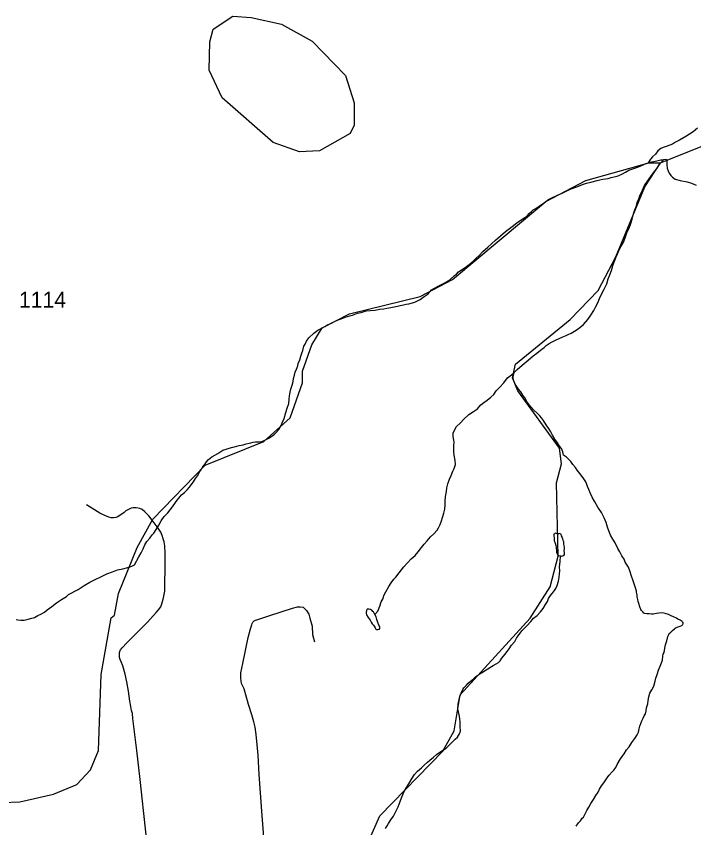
# Model space of a CAD drawing. Extents: x 2206922 to 2357709, y 510027 to 673830.
# Drawn here: x 2255413 to 2260760, y 534170 to 540578 of the extents above; entities that cross this region are included whole.
import ezdxf

# ---------------------------------------------------------------- set-up
doc = ezdxf.new("R2010")
doc.units = 0
for name, color, linetype in [('Exist Hydrographic Creek Single Shore', 7, 'Continuous'), ('Exist Hydrographic Misc Water Feature', 7, 'Continuous'), ('Exist Hydrographic Pond Under 1500 Sq Ft', 7, 'Continuous'), ('Exist Road Non-System Type 51', 7, 'Continuous'), ('Exist Road Secondary Type 51 Number Label', 7, 'Continuous')]:
    doc.layers.add(name, color=color, linetype=linetype)

msp = doc.modelspace()

# ---------------------------------------------------------------- linework, layer by layer
at = {"layer": 'Exist Hydrographic Creek Single Shore'}
msp.add_line((2260497.7, 539421.4), (2261112.6, 539668.2), dxfattribs=at)
msp.add_lwpolyline([(2255158.7, 534363.4), (2255441.7, 534374.2), (2255707.6, 534434.4), (2255890.5, 534512.7), (2255997.6, 534628.7), (2256062.6, 534781.5), (2256083.7, 535381.2), (2256162.6, 535829), (2256187.7, 535848.2), (2256219.7, 536021.4), (2256366.7, 536382.4), (2256489.7, 536606.2), (2256902.7, 537034.1), (2257367.5, 537221.5), (2257574.6, 537407.6), (2257671.6, 537684.4), (2257671.6, 537776.3), (2257744.6, 537984.6), (2257826.6, 538117.5), (2258042.6, 538227.9), (2258599.7, 538364.2), (2258856.6, 538500.1), (2259592.6, 539115), (2259907.7, 539282.5), (2260406.6, 539420), (2260497.7, 539421.4)], dxfattribs=at)
at = {"layer": 'Exist Hydrographic Misc Water Feature'}
msp.add_line((2260546.2, 539447.8), (2260522.3, 539443.7), dxfattribs=at)
for points in [[(2260790.1, 539693.6), (2260754.4, 539665.4), (2260698.4, 539628.8), (2260646.5, 539600.6), (2260617.2, 539584.3), (2260591.2, 539568.4), (2260549.3, 539552), (2260519.6, 539541.9), (2260499.5, 539533.5), (2260477.4, 539515.4), (2260457.7, 539489.1), (2260435.9, 539466.8), (2260418.1, 539448.8), (2260400.3, 539420.7)], [(2258103.7, 533746.6), (2258192.7, 534062.9), (2258282.7, 534264.4), (2258778.7, 534775.9), (2258868.7, 534934.8), (2258916.7, 535219.2), (2259469.7, 535824.6), (2259625.6, 536074), (2259690.6, 536315.5), (2259677.6, 536892.9), (2259717.6, 537043), (2259699.6, 537168), (2259371.7, 537620.6), (2259328.7, 537723.1), (2259353.7, 537830.9), (2259783.7, 538183), (2260006.8, 538411.4), (2260145.6, 538677.5), (2260374.6, 539230.4), (2260497.7, 539421.4)], [(2258135.2, 538239.1), (2258174.6, 538251.4), (2258206.8, 538255.4), (2258246.8, 538257.9), (2258281, 538264.1), (2258314.9, 538268.3), (2258338.5, 538272.5), (2258368.4, 538278.9), (2258396.7, 538283.1), (2258422.9, 538289.3), (2258442.2, 538293.3), (2258470.5, 538299.7), (2258490.4, 538304), (2258510.1, 538307.9), (2258540.4, 538316.3), (2258564.2, 538324.4), (2258600.1, 538342.6), (2258631.9, 538364.9), (2258663.7, 538385.3), (2258691.1, 538417.6), (2258743, 538445.9), (2258791, 538470.3), (2258834.9, 538496.6), (2258872.4, 538530.6), (2258886.4, 538542.7), (2258904.4, 538559), (2258948.1, 538589.3), (2258965.7, 538603.3), (2259001.4, 538629.5), (2259025.2, 538649.9), (2259038.9, 538666.1), (2259065.2, 538690.1), (2259096.5, 538720.7), (2259134.5, 538754.7), (2259164, 538781.1), (2259195.8, 538811.2), (2259233.9, 538843.5), (2259275.3, 538879.8), (2259306.9, 538902.3), (2259337.1, 538926.5), (2259366.4, 538950.4), (2259394.7, 538966.9), (2259414.6, 538980.9), (2259440.6, 538997.2), (2259448.2, 539005), (2259461.9, 539021.2), (2259482, 539039.3), (2259493.9, 539049.6), (2259507.7, 539057.7), (2259529.6, 539071.8), (2259539.4, 539078), (2259559.3, 539092.1), (2259581.5, 539108.2), (2259613.3, 539130.6), (2259641.1, 539144.7), (2259684.8, 539165.2), (2259720.7, 539181.3), (2259758.6, 539199.5), (2259792.5, 539215.9), (2259836.4, 539232), (2259882.1, 539248.6), (2259913.9, 539260.9), (2259947.9, 539269.1), (2259997.5, 539281.5), (2260019.9, 539287.5), (2260043.5, 539292), (2260063.4, 539293.9), (2260085.3, 539298.3), (2260107.6, 539304.3), (2260141.3, 539312.6), (2260163.2, 539317), (2260199.1, 539333.1), (2260221, 539347.2), (2260248.9, 539361.6), (2260294.4, 539379.9), (2260336.9, 539394.2), (2260366.4, 539408.4), (2260382.6, 539416.5), (2260400.3, 539420.7)], [(2259342.6, 537765.1), (2259366.2, 537789.1), (2259405.8, 537823.3), (2259453.5, 537861.9), (2259493.1, 537896.1), (2259521, 537918.3), (2259551.1, 537940.5), (2259578.6, 537962.7), (2259596.2, 537977.1), (2259618.6, 537993.2), (2259642.2, 538007.5), (2259670.1, 538021.5), (2259697.9, 538033.9), (2259727.9, 538048.1), (2259751.9, 538058.3), (2259767.7, 538066.4), (2259791.9, 538076.6), (2259833.3, 538098.7), (2259861.4, 538119.2), (2259890.9, 538145.1), (2259924.7, 538183.4), (2259946.7, 538217.4), (2259972.3, 538253.7), (2259985.8, 538280), (2260003.5, 538315.9), (2260017.2, 538350.4), (2260033.2, 538382.4), (2260052.7, 538422.5), (2260074.4, 538466.6), (2260085.9, 538504.7), (2260097.6, 538536.5), (2260109.7, 538570.8), (2260121, 538608.8), (2260134.7, 538644.9), (2260148.4, 538678.9), (2260177.8, 538743.4), (2260205.2, 538793.6), (2260219, 538827.6), (2260230.9, 538867.6), (2260252.6, 538913.8), (2260262.3, 538941.9), (2260273.9, 538975.9), (2260285.6, 539017.9), (2260295.7, 539050), (2260309, 539082.1), (2260314.7, 539106.4), (2260326.6, 539136.2), (2260338.3, 539168.5), (2260356.2, 539204.3), (2260372, 539240.5), (2260395.5, 539276.7), (2260421, 539313), (2260442.7, 539340.9), (2260470.4, 539377.3), (2260484.3, 539399.6), (2260498.3, 539419.3), (2260522.3, 539443.7)], [(2260400.3, 539420.7), (2260428.1, 539429.1), (2260468.1, 539437.3), (2260500.1, 539443.4), (2260522.3, 539443.7)], [(2260546.2, 539447.8), (2260547.9, 539432.1), (2260548.5, 539404.1), (2260550.4, 539379.9), (2260558.6, 539357.9), (2260566.8, 539338), (2260579.1, 539320.4), (2260593.4, 539306.5), (2260613.1, 539292.5), (2260653.3, 539280.8), (2260707.4, 539271.4), (2260741.5, 539259.4), (2260779.8, 539243.9)], [(2256346.2, 536247.6), (2256381.4, 536309.6), (2256399.3, 536341.8), (2256413.2, 536371.8), (2256428.6, 536403.9), (2256444.6, 536430.3), (2256466.1, 536458.2), (2256484.2, 536482.3), (2256498.1, 536496.4), (2256516, 536524.6), (2256537.7, 536561), (2256557.4, 536595), (2256581, 536627.1), (2256609, 536657.3), (2256646.6, 536703.6), (2256669.9, 536737.7), (2256684.1, 536757.9), (2256695.6, 536774), (2256717.9, 536798.3), (2256739.7, 536818.5), (2256761.2, 536838.3), (2256781.1, 536860.5), (2256794.6, 536878.7), (2256812.7, 536902.8), (2256828.7, 536927.1), (2256842.4, 536949), (2256854.1, 536967.1), (2256861.9, 536983.4), (2256874.2, 537001.4), (2256887.9, 537027.3), (2256903.3, 537043.6), (2256913.1, 537059.6), (2256928.9, 537077.9), (2256956.8, 537100), (2256979, 537112.1), (2257002.5, 537126.4), (2257020.8, 537136.6), (2257044.4, 537150.9), (2257068.4, 537159.1), (2257092.1, 537167.2), (2257122.5, 537175.2), (2257136.4, 537177.1), (2257172.1, 537187.6), (2257204.1, 537193.7), (2257228.1, 537202.3), (2257252.1, 537208.4), (2257263.8, 537210.3), (2257283.7, 537214.6), (2257301.9, 537216.7), (2257316.1, 537217), (2257333.9, 537217.1), (2257351.9, 537221.3), (2257369.4, 537229.2), (2257389.5, 537237.5), (2257405.7, 537245.6), (2257421.5, 537257.9), (2257437.5, 537267.6), (2257451.4, 537277.7), (2257461.2, 537290), (2257484.6, 537316.1), (2257504.5, 537346.3), (2257510.9, 537368.5), (2257527.9, 537402.4), (2257541.8, 537450.6), (2257551.9, 537484.8), (2257565, 537520.9), (2257566.8, 537554.6), (2257570.3, 537580.9), (2257574.6, 537608.7), (2257580.4, 537632.5), (2257590.2, 537664.7), (2257597.8, 537694.7), (2257601.5, 537716.9), (2257609.3, 537742.9), (2257614.8, 537768.8), (2257625.1, 537791.2), (2257634.7, 537817), (2257638.6, 537835), (2257650.5, 537865.3), (2257658.1, 537895.3), (2257665.9, 537917.3), (2257673.9, 537939.2), (2257683.3, 537973.4), (2257693.2, 537989.4), (2257703.2, 538011.4), (2257722.9, 538039.6), (2257762.5, 538075.8), (2257792.4, 538100.1), (2257824.6, 538114.3), (2257848.2, 538128.6), (2257870.1, 538140.7), (2257899.8, 538154.9), (2257923.8, 538167.1), (2257953.6, 538181.7), (2257977.4, 538189.8), (2258009.1, 538202.1), (2258045.4, 538212.5), (2258065.5, 538218.4), (2258107, 538232.8), (2258135.2, 538239.1)], [(2258242.5, 535853.1), (2258265.9, 535881.2), (2258282.1, 535919.4), (2258293.5, 535953.3), (2258307.7, 535981.6), (2258315.1, 536003.5), (2258328.6, 536033.6), (2258352.6, 536075.8), (2258372.7, 536104), (2258392.2, 536134.3), (2258408, 536150.1), (2258433.8, 536182.3), (2258453.5, 536206.5), (2258471.1, 536230.6), (2258500.9, 536263.1), (2258530.4, 536293.1), (2258560.1, 536321.4), (2258583.9, 536349.5), (2258610.1, 536383.6), (2258631.5, 536410), (2258655.5, 536436), (2258682.9, 536466.3), (2258709, 536490.4), (2258734.4, 536520.6), (2258744.9, 536538.9), (2258758.4, 536564.9), (2258769.9, 536593.2), (2258778.1, 536621.1), (2258787.9, 536654.9), (2258795.3, 536687), (2258797.2, 536721.2), (2258799, 536746.9), (2258800.6, 536785.2), (2258808, 536825), (2258811.9, 536853.2), (2258819.9, 536885.3), (2258831.2, 536923.3), (2258845.1, 536953.2), (2258859.1, 536985.6), (2258868.7, 537007.7), (2258878.4, 537039.5), (2258875.9, 537071.4), (2258869.7, 537111.3), (2258867.7, 537139.6), (2258867.5, 537169.3), (2258867.7, 537187.5), (2258869.3, 537215.6), (2258866.9, 537231.4), (2258862.6, 537259.2), (2258860.9, 537277.3), (2258862.2, 537287.3), (2258866.3, 537299.2), (2258888.4, 537337.7), (2258916.1, 537365.9), (2258947.3, 537398.1), (2258979, 537428.2), (2258985.2, 537434.1), (2259022.9, 537456.4), (2259053.1, 537478.7), (2259064.7, 537492.7), (2259078.7, 537510.9), (2259102.7, 537529.2), (2259130.4, 537547.3), (2259159.9, 537571.7), (2259181.8, 537591.8), (2259201.9, 537620.1), (2259227.6, 537646.2), (2259261.2, 537682.5), (2259290.9, 537722.6), (2259320.4, 537746.9), (2259342.6, 537765.1)], [(2259731.2, 537112.5), (2259729.3, 537124.5), (2259727.1, 537138.6), (2259715.2, 537164.3), (2259700.6, 537184.4), (2259684.4, 537209.9), (2259664.5, 537237.7), (2259644.2, 537269.5), (2259632.1, 537295.7), (2259617.8, 537317.7), (2259595.6, 537353.1), (2259575.5, 537384.9), (2259559.1, 537406.9), (2259544.8, 537422.8), (2259526.9, 537440.9), (2259498.4, 537468.3), (2259478.1, 537492.4), (2259464.2, 537508.3), (2259446.1, 537532.1), (2259438.1, 537547.9), (2259425.8, 537565.6), (2259411.7, 537585.6), (2259395.5, 537613.5), (2259377.5, 537633.3), (2259355.1, 537665.1), (2259349, 537679), (2259341, 537698.9), (2259336.6, 537707.2), (2259334.6, 537722.9), (2259334.8, 537731), (2259342.6, 537765.1)], [(2260322.5, 535956.1), (2260318.2, 535971.7), (2260314.3, 535993.8), (2260312.3, 536009.9), (2260309.6, 536029.8), (2260308, 536039.8), (2260301.6, 536063.8), (2260291.2, 536097.4), (2260283.2, 536121.3), (2260268.8, 536157.2), (2260256.7, 536199.2), (2260244.2, 536229), (2260219.8, 536268.8), (2260210, 536290.9), (2260193.8, 536316.5), (2260175.7, 536348.4), (2260161.2, 536376.1), (2260139.2, 536420), (2260122.6, 536448), (2260104.4, 536482), (2260090, 536515.8), (2260079.8, 536543.7), (2260067.9, 536581.6), (2260052.9, 536617.5), (2260031, 536658.9), (2260002.7, 536703), (2259980.3, 536742.8), (2259962.1, 536776.4), (2259945.7, 536810.5), (2259931.5, 536842.2), (2259921.5, 536866), (2259913, 536890), (2259909.2, 536902), (2259893.2, 536925.9), (2259870.4, 536955.6), (2259840.7, 536993.4), (2259825.9, 537015.5), (2259806, 537039.1), (2259789.6, 537063.1), (2259769.9, 537084.7), (2259755.8, 537096.6), (2259731.2, 537112.5)], [(2259686.7, 536492.3), (2259682.4, 536492.5), (2259674.2, 536494.5), (2259668.6, 536496.2), (2259664.3, 536494.4), (2259660.6, 536492.1), (2259656.5, 536488.3), (2259656.7, 536482.2), (2259656.7, 536476.1), (2259658.8, 536460.4), (2259659, 536446.1), (2259659, 536436.4), (2259663.3, 536426.5), (2259667, 536418.2), (2259670.9, 536398.5), (2259673.3, 536384.4), (2259673.3, 536374.3), (2259675.6, 536362.5), (2259675.6, 536352.4), (2259677.6, 536344.4), (2259682, 536332.4), (2259687.9, 536324.6), (2259693.6, 536320.5), (2259702.1, 536316.8), (2259708, 536316.7)], [(2259708, 536316.7), (2259716, 536314.7), (2259721.9, 536317), (2259727.9, 536317), (2259733.6, 536321), (2259740.2, 536328.9), (2259739.8, 536337), (2259739.4, 536342.8), (2259737.5, 536356.8), (2259739.4, 536374.8), (2259739.4, 536382.9), (2259736.9, 536399.1), (2259735.3, 536409.1), (2259734.9, 536427), (2259730.8, 536439), (2259726.7, 536454.6), (2259722.8, 536458.8), (2259722.6, 536468.6), (2259716.8, 536476.8), (2259714.6, 536486.4), (2259710.7, 536488.6), (2259706.2, 536492.6), (2259700.6, 536494.6), (2259692.6, 536492.6), (2259686.7, 536492.3)], [(2258325.9, 534164.6), (2258340.1, 534184.8), (2258351.8, 534204.9), (2258369.8, 534233), (2258389.5, 534262.8), (2258408.8, 534299.3), (2258426.6, 534335.1), (2258442.2, 534377.4), (2258454.1, 534405.6), (2258475.6, 534457.5), (2258493.3, 534487.7), (2258511.1, 534517.8), (2258536.7, 534562.2), (2258556.6, 534590.1), (2258580.2, 534616.5), (2258610.1, 534642.8), (2258632.1, 534664.6), (2258657.7, 534689.1), (2258677.6, 534703.2), (2258705.3, 534727.4), (2258729.3, 534747.7), (2258765.2, 534771.9), (2258806.4, 534798.1), (2258832.4, 534826.3), (2258858.1, 534850.8), (2258878.2, 534868.8), (2258896.2, 534884.8), (2258911.4, 534912.9), (2258919.4, 534933.2), (2258916.9, 534968.8), (2258916.7, 535000.9), (2258912.6, 535032.7), (2258908.9, 535060.9), (2258902.1, 535085), (2258898, 535108.7), (2258901.9, 535146.7), (2258903.4, 535160.7), (2258909.5, 535182.8), (2258913.6, 535207), (2258923.5, 535233), (2258938.8, 535261.1), (2258946.6, 535275), (2258966.5, 535295.1), (2258980.7, 535313.2), (2258994.6, 535325.3), (2259020, 535343.8), (2259039.9, 535365.9), (2259056.1, 535375.7), (2259079.7, 535390), (2259089.6, 535396.2), (2259109.9, 535410.2), (2259135.5, 535426.6), (2259163.2, 535442.6), (2259176.9, 535450.7), (2259200.9, 535464.9), (2259218.7, 535475.2), (2259233.1, 535489.3), (2259246.6, 535509.6), (2259270.4, 535539.6), (2259288.1, 535561.7), (2259304, 535584), (2259321.9, 535611.7), (2259347.7, 535642.3), (2259361.5, 535668.2), (2259379.1, 535694.4), (2259405.1, 535728.6), (2259442.7, 535764.7), (2259474.2, 535799.2), (2259496, 535825.1), (2259523.9, 535847.3), (2259549.9, 535875.4), (2259571.2, 535901.8), (2259591.1, 535934.1), (2259604.9, 535958), (2259614.9, 535980), (2259630.5, 536004.4), (2259652, 536032.3), (2259660, 536044.5), (2259672.1, 536060.6), (2259682.2, 536082.6), (2259693.6, 536116.5), (2259699, 536148.6), (2259701.2, 536176.6), (2259702.7, 536198.7), (2259700.4, 536230.7), (2259706.2, 536270.8), (2259708, 536316.7)], [(2255412.4, 535814.2), (2255426.1, 535812.2), (2255447.8, 535810.5), (2255475.9, 535810.7), (2255505.9, 535816.7), (2255536.2, 535825.1), (2255556.3, 535831), (2255583.8, 535845.5), (2255608, 535855.7), (2255635.7, 535873.8), (2255657.4, 535890), (2255693.3, 535916.2), (2255730.6, 535946.7), (2255770.8, 535973.1), (2255808.3, 535997.4), (2255826.4, 536011.3), (2255902, 536051.8), (2255949.6, 536082.4), (2255993.5, 536108.6), (2256025.7, 536124.9), (2256090.9, 536157.6), (2256127.2, 536175.6), (2256172.7, 536191.9), (2256212.7, 536206.5), (2256252.7, 536214.7), (2256294.3, 536225)], [(2256294.3, 536225), (2256326.3, 536235.2), (2256346.2, 536247.6)], [(2258242.5, 535853.1), (2258240.4, 535859.1), (2258234.5, 535871), (2258232, 535875), (2258228.1, 535878.8), (2258222.2, 535885), (2258216, 535888.7), (2258208.2, 535892.8), (2258202.3, 535894.9), (2258194.1, 535896.5), (2258190.2, 535898.7), (2258185.9, 535896.5), (2258182.2, 535896.7), (2258180.2, 535892.5), (2258176.3, 535886.6), (2258176.1, 535880.6), (2258174.2, 535872.3), (2258174.6, 535868.6), (2258174.4, 535862.6), (2258178.3, 535852.7), (2258190.6, 535830.5), (2258205, 535810.9), (2258215, 535794.8), (2258223.2, 535781), (2258231.4, 535770.8), (2258237.4, 535761), (2258245.2, 535749.3), (2258251.1, 535739.1), (2258255.4, 535737.2), (2258261.4, 535737.1), (2258267.5, 535735.4), (2258273.5, 535737.4), (2258279.2, 535739.3), (2258283.5, 535747.6), (2258283.1, 535755.3), (2258279, 535763.3), (2258275.1, 535771.2), (2258267.1, 535791.4), (2258258.7, 535815), (2258252.7, 535835), (2258242.5, 535853.1)], [(2259833.3, 534182.7), (2259850.9, 534208.9), (2259866.7, 534225.1), (2259880.7, 534245.3), (2259890.9, 534255.2), (2259902.4, 534281.4), (2259916.1, 534307.3), (2259931.9, 534333.7), (2259947.7, 534361.7), (2259969.2, 534393.8), (2259987.5, 534423.9), (2260004.9, 534452.1), (2260016.6, 534474.2), (2260032.4, 534500.2), (2260050.4, 534526.3), (2260066.4, 534548.6), (2260081.8, 534572.6), (2260093.7, 534584.7), (2260117.5, 534613.1), (2260129.4, 534625.1), (2260145, 534645.1), (2260155.2, 534671.1), (2260182.7, 534713.5), (2260196.2, 534733.4), (2260210.2, 534753.6), (2260230.5, 534785.8), (2260249.7, 534809.7), (2260271.7, 534844.1), (2260295.7, 534876.2), (2260313.1, 534904.4), (2260324.8, 534926.5), (2260328.7, 534952.3), (2260334.6, 534972.5), (2260350.2, 535014.8), (2260359.9, 535034.8), (2260367.9, 535054.7), (2260380, 535070.7), (2260383.6, 535092.8), (2260387.1, 535117), (2260397.2, 535148.8), (2260400.7, 535175), (2260406.4, 535205), (2260414.6, 535232.9), (2260428.3, 535259.2), (2260443.9, 535289.3), (2260455.8, 535327.3), (2260461.4, 535351.2), (2260471.2, 535381.4), (2260482.7, 535415.3), (2260500.3, 535459.7), (2260512.4, 535493.5), (2260516.1, 535525.8), (2260519.6, 535539.9), (2260525.7, 535555.6), (2260531.5, 535588), (2260537, 535613.9), (2260546.9, 535647.7), (2260556.9, 535681.9), (2260562.7, 535696), (2260566.6, 535704), (2260578.2, 535715.9), (2260592.2, 535728), (2260608.2, 535740.2), (2260613.9, 535746.2), (2260621.7, 535752.4), (2260636.1, 535756.3), (2260651.9, 535762.4), (2260666.2, 535768.8), (2260671.9, 535772.8), (2260673.4, 535777.1), (2260675.8, 535780.7), (2260675.6, 535786.8), (2260675.8, 535790.9), (2260671.7, 535794.7), (2260667.6, 535798.6), (2260661.5, 535804.8), (2260653.5, 535810.4), (2260635.2, 535818.5), (2260623.6, 535824.3), (2260601.2, 535836.2), (2260583.2, 535844.2), (2260561.2, 535853.9), (2260535.4, 535863.5), (2260511.4, 535867.6), (2260483.3, 535865.3), (2260465.3, 535861.1), (2260441.1, 535857.1), (2260427.1, 535856.8), (2260407.4, 535858.5), (2260389, 535860.5), (2260375.2, 535862.5), (2260365.2, 535866), (2260357.2, 535874.1), (2260347.3, 535886.2), (2260342.8, 535894.2), (2260338.9, 535902.1), (2260336.9, 535908), (2260334.8, 535916.1), (2260326.6, 535940), (2260322.5, 535956.1)]]:
    msp.add_lwpolyline(points, dxfattribs=at)
at = {"layer": 'Exist Hydrographic Pond Under 1500 Sq Ft'}
msp.add_lwpolyline([(2257648.7, 539508.3), (2257439.7, 539581.5), (2257037.6, 539933.9), (2256935.7, 540152.4), (2256941.6, 540375.3), (2256966.7, 540476.5), (2257123.5, 540578.3), (2257265.6, 540568.9), (2257507.6, 540514.8), (2257749.5, 540382), (2258010.6, 540111.1), (2258078.7, 539893.3), (2258080.7, 539719.4), (2258047.7, 539651.2), (2257806.5, 539515), (2257648.7, 539508.3)], dxfattribs=at)
at = {"layer": 'Exist Road Non-System Type 51'}
for points in [[(2256437.2, 534115.4), (2256418, 534305.8), (2256408.3, 534380.7), (2256391.2, 534550.9), (2256364.5, 534779.8), (2256341, 534970.3), (2256333.5, 535032.4), (2256329.2, 535072), (2256321.7, 535095.5), (2256317.4, 535127.6), (2256308.9, 535170.4), (2256299.3, 535249.6), (2256285.4, 535322.3), (2256271.5, 535384.4), (2256253.3, 535449.7), (2256241.5, 535479.6), (2256233, 535500), (2256228.7, 535516), (2256227.6, 535529.9), (2256227.3, 535537.8), (2256227.6, 535543.8), (2256228, 535553.9), (2256229, 535562.3), (2256231.9, 535570.2), (2256235.1, 535575.9), (2256247.9, 535592), (2256285.4, 535631.6), (2256344.2, 535688.3), (2256449, 535794.2), (2256516.4, 535869.1), (2256536.7, 535891.6), (2256553.8, 535914.1), (2256562.3, 535938.7), (2256573, 535975), (2256578.4, 535999.7), (2256584.8, 536038.2), (2256585.9, 536099.2), (2256589.1, 536217.9), (2256588, 536338.8), (2256584.8, 536395.6), (2256579.5, 536427.7), (2256573, 536451.2), (2256564.5, 536476.9), (2256552.7, 536504.7), (2256532.4, 536535.7), (2256502.5, 536578.5), (2256459.7, 536633.1), (2256428.7, 536666.3), (2256407.3, 536683.4), (2256388, 536691.9), (2256359.2, 536696.2), (2256336.7, 536696.2), (2256318.5, 536693), (2256298.2, 536684.5), (2256278.9, 536671.6), (2256264, 536660.9), (2256245.8, 536645.9), (2256234, 536637.4), (2256214.8, 536624.5), (2256197.7, 536619.2), (2256181.6, 536617), (2256161.3, 536618.1), (2256143.1, 536622.4), (2256112.1, 536636.3), (2256072.6, 536655.6), (2256030.8, 536681.2), (2255967.7, 536720.8)], [(2257368.3, 534061), (2257350.6, 534300.9), (2257329.7, 534590.8), (2257321.6, 534743.7), (2257307.1, 534906.4), (2257299.1, 534966), (2257287.8, 535007.8), (2257273.3, 535062.6), (2257246, 535144.7), (2257212.2, 535268.7), (2257191.3, 535309), (2257184.8, 535352.5), (2257186.4, 535392.7), (2257200.9, 535468.4), (2257244.4, 535672.9), (2257260.5, 535740.5), (2257271.5, 535773.6), (2257274.9, 535783.9), (2257278.9, 535793.2), (2257284.8, 535799.6), (2257291, 535805), (2257299.8, 535809.1), (2257310.4, 535813), (2257413.4, 535846.8), (2257593.6, 535903.2), (2257632.2, 535914.5), (2257653.2, 535916.1), (2257677.3, 535912.8), (2257704.7, 535887.1), (2257720.8, 535858.1), (2257728.8, 535824.3), (2257748.1, 535761.5), (2257749.7, 535697.1), (2257767.4, 535639.1)]]:
    msp.add_lwpolyline(points, dxfattribs=at)

# ---------------------------------------------------------------- texts
at = {"layer": 'Exist Road Secondary Type 51 Number Label'}
msp.add_text('1114', height=125, dxfattribs=at).set_placement((2255434.1, 538277.5))

doc.saveas('drawing.dxf')
